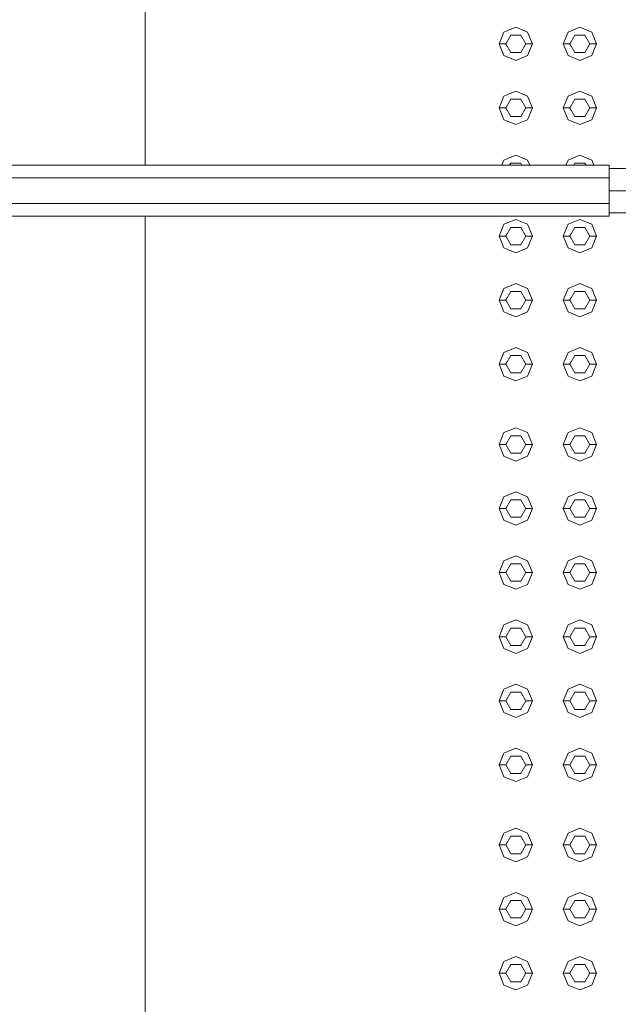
# Model space of a CAD drawing. Header units: millimetres. Extents: x 321 to 585, y -277 to 9.
# Tile 840 of 1056: x 352.267 to 353.163, y -24.405 to -22.93. Entities that reach past the tile are written whole.
import ezdxf

# ---------------------------------------------------------------- set-up
doc = ezdxf.new("R2010")
doc.units = ezdxf.units.MM
doc.header["$MEASUREMENT"] = 0
for name, color, linetype, lineweight in [('IFC-Corrimão-Contorno', 36, 'Continuous', 5), ('IFC-Elemento construtivo genérico-Contorno', 253, 'Continuous', 5), ('IFC-Escada-Contorno', 32, 'Continuous', 5), ('IFC-Laje-Contorno', 134, 'Continuous', 5)]:
    doc.layers.add(name, color=color, linetype=linetype, lineweight=lineweight)

msp = doc.modelspace()

# ---------------------------------------------------------------- linework, layer by layer
at = {"layer": 'IFC-Corrimão-Contorno', "color": 7, "lineweight": 5}
for p, q in [((351.913, -23.148), (353.1491, -23.148)), ((353.1491, -23.1671), (353.1491, -23.148)), ((351.9054, -23.1671), (353.1491, -23.1671)), ((353.1491, -23.1861), (353.1491, -23.1531)), ((353.1491, -23.1531), (353.5555, -23.1531)), ((353.1491, -23.2052), (353.1491, -23.1671)), ((353.1491, -23.1861), (353.5555, -23.1861)), ((353.1491, -23.2109), (353.1491, -23.1861)), ((351.9054, -23.2052), (353.1491, -23.2052)), ((353.1491, -23.2242), (353.1491, -23.2052)), ((351.913, -23.2242), (353.1491, -23.2242)), ((353.1491, -23.2191), (353.5555, -23.2191))]:
    msp.add_line(p, q, dxfattribs=at)
at = {"layer": 'IFC-Elemento construtivo genérico-Contorno', "lineweight": 5}
for p, q in [((352.9915, -22.9485), (353.0091, -22.9411)), ((352.9915, -22.9485), (353.0091, -22.9411)), ((353.0091, -22.9411), (353.0268, -22.9485)), ((353.0091, -22.9411), (353.0268, -22.9485)), ((353.0875, -22.9485), (353.1051, -22.9411)), ((353.0875, -22.9485), (353.1051, -22.9411)), ((353.1051, -22.9411), (353.1228, -22.9485)), ((353.1051, -22.9411), (353.1228, -22.9485)), ((352.9841, -22.9661), (352.9915, -22.9485)), ((352.9841, -22.9661), (352.9915, -22.9485)), ((352.9941, -22.9661), (353.0016, -22.9531)), ((352.9941, -22.9661), (353.0016, -22.9531)), ((353.0016, -22.9531), (353.0166, -22.9531)), ((353.0016, -22.9531), (353.0166, -22.9531)), ((353.0166, -22.9531), (353.0241, -22.9661)), ((353.0166, -22.9531), (353.0241, -22.9661)), ((353.0268, -22.9485), (353.0341, -22.9661)), ((353.0268, -22.9485), (353.0341, -22.9661)), ((353.0801, -22.9661), (353.0875, -22.9485)), ((353.0801, -22.9661), (353.0875, -22.9485)), ((353.0901, -22.9661), (353.0976, -22.9531)), ((353.0901, -22.9661), (353.0976, -22.9531)), ((353.0976, -22.9531), (353.1126, -22.9531)), ((353.0976, -22.9531), (353.1126, -22.9531)), ((353.1126, -22.9531), (353.1201, -22.9661)), ((353.1126, -22.9531), (353.1201, -22.9661)), ((353.1228, -22.9485), (353.1301, -22.9661)), ((353.1228, -22.9485), (353.1301, -22.9661)), ((352.9841, -22.9661), (352.9941, -22.9661)), ((352.9841, -22.9661), (352.9915, -22.9838)), ((352.9841, -22.9661), (352.9941, -22.9661)), ((352.9841, -22.9661), (352.9915, -22.9838)), ((352.9941, -22.9661), (353.0016, -22.9791)), ((352.9941, -22.9661), (353.0016, -22.9791)), ((353.0166, -22.9791), (353.0241, -22.9661)), ((353.0166, -22.9791), (353.0241, -22.9661)), ((353.0241, -22.9661), (353.0341, -22.9661)), ((353.0241, -22.9661), (353.0341, -22.9661)), ((353.0268, -22.9838), (353.0341, -22.9661)), ((353.0268, -22.9838), (353.0341, -22.9661)), ((353.0801, -22.9661), (353.0901, -22.9661)), ((353.0801, -22.9661), (353.0875, -22.9838)), ((353.0801, -22.9661), (353.0901, -22.9661)), ((353.0801, -22.9661), (353.0875, -22.9838)), ((353.0901, -22.9661), (353.0976, -22.9791)), ((353.0901, -22.9661), (353.0976, -22.9791)), ((353.1126, -22.9791), (353.1201, -22.9661)), ((353.1126, -22.9791), (353.1201, -22.9661)), ((353.1201, -22.9661), (353.1301, -22.9661)), ((353.1201, -22.9661), (353.1301, -22.9661)), ((353.1228, -22.9838), (353.1301, -22.9661)), ((353.1228, -22.9838), (353.1301, -22.9661)), ((352.9915, -22.9838), (353.0091, -22.9911)), ((352.9915, -22.9838), (353.0091, -22.9911)), ((353.0016, -22.9791), (353.0166, -22.9791)), ((353.0016, -22.9791), (353.0166, -22.9791)), ((353.0091, -22.9911), (353.0268, -22.9838)), ((353.0091, -22.9911), (353.0268, -22.9838)), ((353.0875, -22.9838), (353.1051, -22.9911)), ((353.0875, -22.9838), (353.1051, -22.9911)), ((353.0976, -22.9791), (353.1126, -22.9791)), ((353.0976, -22.9791), (353.1126, -22.9791)), ((353.1051, -22.9911), (353.1228, -22.9838)), ((353.1051, -22.9911), (353.1228, -22.9838)), ((352.9841, -23.0621), (352.9915, -23.0445)), ((352.9841, -23.0621), (352.9915, -23.0445)), ((352.9915, -23.0445), (353.0091, -23.0371)), ((352.9915, -23.0445), (353.0091, -23.0371)), ((352.9941, -23.0621), (353.0016, -23.0491)), ((352.9941, -23.0621), (353.0016, -23.0491)), ((353.0016, -23.0491), (353.0166, -23.0491)), ((353.0016, -23.0491), (353.0166, -23.0491)), ((353.0091, -23.0371), (353.0268, -23.0445)), ((353.0091, -23.0371), (353.0268, -23.0445)), ((353.0166, -23.0491), (353.0241, -23.0621)), ((353.0166, -23.0491), (353.0241, -23.0621)), ((353.0268, -23.0445), (353.0341, -23.0621)), ((353.0268, -23.0445), (353.0341, -23.0621)), ((353.0801, -23.0621), (353.0875, -23.0445)), ((353.0801, -23.0621), (353.0875, -23.0445)), ((353.0875, -23.0445), (353.1051, -23.0371)), ((353.0875, -23.0445), (353.1051, -23.0371)), ((353.0901, -23.0621), (353.0976, -23.0491)), ((353.0901, -23.0621), (353.0976, -23.0491)), ((353.0976, -23.0491), (353.1126, -23.0491)), ((353.0976, -23.0491), (353.1126, -23.0491)), ((353.1051, -23.0371), (353.1228, -23.0445)), ((353.1051, -23.0371), (353.1228, -23.0445)), ((353.1126, -23.0491), (353.1201, -23.0621)), ((353.1126, -23.0491), (353.1201, -23.0621)), ((353.1228, -23.0445), (353.1301, -23.0621)), ((353.1228, -23.0445), (353.1301, -23.0621)), ((352.9841, -23.0621), (352.9941, -23.0621)), ((352.9841, -23.0621), (352.9915, -23.0798)), ((352.9841, -23.0621), (352.9941, -23.0621)), ((352.9841, -23.0621), (352.9915, -23.0798)), ((352.9941, -23.0621), (353.0016, -23.0751)), ((352.9941, -23.0621), (353.0016, -23.0751)), ((353.0166, -23.0751), (353.0241, -23.0621)), ((353.0166, -23.0751), (353.0241, -23.0621)), ((353.0241, -23.0621), (353.0341, -23.0621)), ((353.0241, -23.0621), (353.0341, -23.0621)), ((353.0268, -23.0798), (353.0341, -23.0621)), ((353.0268, -23.0798), (353.0341, -23.0621)), ((353.0801, -23.0621), (353.0901, -23.0621)), ((353.0801, -23.0621), (353.0875, -23.0798)), ((353.0801, -23.0621), (353.0901, -23.0621)), ((353.0801, -23.0621), (353.0875, -23.0798)), ((353.0901, -23.0621), (353.0976, -23.0751)), ((353.0901, -23.0621), (353.0976, -23.0751)), ((353.1126, -23.0751), (353.1201, -23.0621)), ((353.1126, -23.0751), (353.1201, -23.0621)), ((353.1201, -23.0621), (353.1301, -23.0621)), ((353.1201, -23.0621), (353.1301, -23.0621)), ((353.1228, -23.0798), (353.1301, -23.0621)), ((353.1228, -23.0798), (353.1301, -23.0621)), ((353.0016, -23.0751), (353.0166, -23.0751)), ((353.0016, -23.0751), (353.0166, -23.0751)), ((353.0976, -23.0751), (353.1126, -23.0751)), ((353.0976, -23.0751), (353.1126, -23.0751)), ((352.9915, -23.0798), (353.0091, -23.0871)), ((352.9915, -23.0798), (353.0091, -23.0871)), ((353.0091, -23.0871), (353.0268, -23.0798)), ((353.0091, -23.0871), (353.0268, -23.0798)), ((353.0875, -23.0798), (353.1051, -23.0871)), ((353.0875, -23.0798), (353.1051, -23.0871)), ((353.1051, -23.0871), (353.1228, -23.0798)), ((353.1051, -23.0871), (353.1228, -23.0798)), ((352.9915, -23.1405), (353.0091, -23.1331)), ((352.9915, -23.1405), (353.0091, -23.1331)), ((353.0091, -23.1331), (353.0268, -23.1405)), ((353.0091, -23.1331), (353.0268, -23.1405)), ((353.0875, -23.1405), (353.1051, -23.1331)), ((353.0875, -23.1405), (353.1051, -23.1331)), ((353.1051, -23.1331), (353.1228, -23.1405)), ((353.1051, -23.1331), (353.1228, -23.1405)), ((352.9883, -23.148), (352.9915, -23.1405)), ((352.9883, -23.148), (352.9915, -23.1405)), ((353, -23.148), (353.0016, -23.1451)), ((353, -23.148), (353.0016, -23.1451)), ((353.0016, -23.1451), (353.0166, -23.1451)), ((353.0016, -23.1451), (353.0166, -23.1451)), ((353.0166, -23.1451), (353.0183, -23.148)), ((353.0166, -23.1451), (353.0183, -23.148)), ((353.0268, -23.1405), (353.03, -23.148)), ((353.0268, -23.1405), (353.03, -23.148)), ((353.0843, -23.148), (353.0875, -23.1405)), ((353.0843, -23.148), (353.0875, -23.1405)), ((353.096, -23.148), (353.0976, -23.1451)), ((353.096, -23.148), (353.0976, -23.1451)), ((353.0976, -23.1451), (353.1126, -23.1451)), ((353.0976, -23.1451), (353.1126, -23.1451)), ((353.1126, -23.1451), (353.1143, -23.148)), ((353.1126, -23.1451), (353.1143, -23.148)), ((353.1228, -23.1405), (353.126, -23.148)), ((353.1228, -23.1405), (353.126, -23.148)), ((352.9841, -23.2541), (352.9915, -23.2365)), ((352.9841, -23.2541), (352.9915, -23.2365)), ((352.9915, -23.2365), (353.0091, -23.2291)), ((352.9915, -23.2365), (353.0091, -23.2291)), ((352.9941, -23.2541), (353.0016, -23.2411)), ((352.9941, -23.2541), (353.0016, -23.2411)), ((353.0016, -23.2411), (353.0166, -23.2411)), ((353.0016, -23.2411), (353.0166, -23.2411)), ((353.0091, -23.2291), (353.0268, -23.2365)), ((353.0091, -23.2291), (353.0268, -23.2365)), ((353.0166, -23.2411), (353.0241, -23.2541)), ((353.0166, -23.2411), (353.0241, -23.2541)), ((353.0268, -23.2365), (353.0341, -23.2541)), ((353.0268, -23.2365), (353.0341, -23.2541)), ((353.0801, -23.2541), (353.0875, -23.2365)), ((353.0801, -23.2541), (353.0875, -23.2365)), ((353.0875, -23.2365), (353.1051, -23.2291)), ((353.0875, -23.2365), (353.1051, -23.2291)), ((353.0901, -23.2541), (353.0976, -23.2411)), ((353.0901, -23.2541), (353.0976, -23.2411)), ((353.0976, -23.2411), (353.1126, -23.2411)), ((353.0976, -23.2411), (353.1126, -23.2411)), ((353.1051, -23.2291), (353.1228, -23.2365)), ((353.1051, -23.2291), (353.1228, -23.2365)), ((353.1126, -23.2411), (353.1201, -23.2541)), ((353.1126, -23.2411), (353.1201, -23.2541)), ((353.1228, -23.2365), (353.1301, -23.2541)), ((353.1228, -23.2365), (353.1301, -23.2541)), ((352.9841, -23.2541), (352.9941, -23.2541)), ((352.9841, -23.2541), (352.9915, -23.2718)), ((352.9841, -23.2541), (352.9941, -23.2541)), ((352.9841, -23.2541), (352.9915, -23.2718)), ((352.9941, -23.2541), (353.0016, -23.2671)), ((352.9941, -23.2541), (353.0016, -23.2671)), ((353.0166, -23.2671), (353.0241, -23.2541)), ((353.0166, -23.2671), (353.0241, -23.2541)), ((353.0241, -23.2541), (353.0341, -23.2541)), ((353.0241, -23.2541), (353.0341, -23.2541)), ((353.0268, -23.2718), (353.0341, -23.2541)), ((353.0268, -23.2718), (353.0341, -23.2541)), ((353.0801, -23.2541), (353.0901, -23.2541)), ((353.0801, -23.2541), (353.0875, -23.2718)), ((353.0801, -23.2541), (353.0901, -23.2541)), ((353.0801, -23.2541), (353.0875, -23.2718)), ((353.0901, -23.2541), (353.0976, -23.2671)), ((353.0901, -23.2541), (353.0976, -23.2671)), ((353.1126, -23.2671), (353.1201, -23.2541)), ((353.1126, -23.2671), (353.1201, -23.2541)), ((353.1201, -23.2541), (353.1301, -23.2541)), ((353.1201, -23.2541), (353.1301, -23.2541)), ((353.1228, -23.2718), (353.1301, -23.2541)), ((353.1228, -23.2718), (353.1301, -23.2541)), ((353.0016, -23.2671), (353.0166, -23.2671)), ((353.0016, -23.2671), (353.0166, -23.2671)), ((353.0976, -23.2671), (353.1126, -23.2671)), ((353.0976, -23.2671), (353.1126, -23.2671)), ((352.9915, -23.2718), (353.0091, -23.2791)), ((352.9915, -23.2718), (353.0091, -23.2791)), ((353.0091, -23.2791), (353.0268, -23.2718)), ((353.0091, -23.2791), (353.0268, -23.2718)), ((353.0875, -23.2718), (353.1051, -23.2791)), ((353.0875, -23.2718), (353.1051, -23.2791)), ((353.1051, -23.2791), (353.1228, -23.2718)), ((353.1051, -23.2791), (353.1228, -23.2718)), ((352.9915, -23.3325), (353.0091, -23.3251)), ((352.9915, -23.3325), (353.0091, -23.3251)), ((353.0091, -23.3251), (353.0268, -23.3325)), ((353.0091, -23.3251), (353.0268, -23.3325)), ((353.0875, -23.3325), (353.1051, -23.3251)), ((353.0875, -23.3325), (353.1051, -23.3251)), ((353.1051, -23.3251), (353.1228, -23.3325)), ((353.1051, -23.3251), (353.1228, -23.3325)), ((352.9841, -23.3501), (352.9915, -23.3325)), ((352.9841, -23.3501), (352.9915, -23.3325)), ((352.9941, -23.3501), (353.0016, -23.3371)), ((352.9941, -23.3501), (353.0016, -23.3371)), ((353.0016, -23.3371), (353.0166, -23.3371)), ((353.0016, -23.3371), (353.0166, -23.3371)), ((353.0166, -23.3371), (353.0241, -23.3501)), ((353.0166, -23.3371), (353.0241, -23.3501)), ((353.0268, -23.3325), (353.0341, -23.3501)), ((353.0268, -23.3325), (353.0341, -23.3501)), ((353.0801, -23.3501), (353.0875, -23.3325)), ((353.0801, -23.3501), (353.0875, -23.3325)), ((353.0901, -23.3501), (353.0976, -23.3371)), ((353.0901, -23.3501), (353.0976, -23.3371)), ((353.0976, -23.3371), (353.1126, -23.3371)), ((353.0976, -23.3371), (353.1126, -23.3371)), ((353.1126, -23.3371), (353.1201, -23.3501)), ((353.1126, -23.3371), (353.1201, -23.3501)), ((353.1228, -23.3325), (353.1301, -23.3501)), ((353.1228, -23.3325), (353.1301, -23.3501)), ((352.9841, -23.3501), (352.9941, -23.3501)), ((352.9841, -23.3501), (352.9915, -23.3678)), ((352.9841, -23.3501), (352.9941, -23.3501)), ((352.9841, -23.3501), (352.9915, -23.3678)), ((352.9941, -23.3501), (353.0016, -23.3631)), ((352.9941, -23.3501), (353.0016, -23.3631)), ((353.0166, -23.3631), (353.0241, -23.3501)), ((353.0166, -23.3631), (353.0241, -23.3501)), ((353.0241, -23.3501), (353.0341, -23.3501)), ((353.0241, -23.3501), (353.0341, -23.3501)), ((353.0268, -23.3678), (353.0341, -23.3501)), ((353.0268, -23.3678), (353.0341, -23.3501)), ((353.0801, -23.3501), (353.0901, -23.3501)), ((353.0801, -23.3501), (353.0875, -23.3678)), ((353.0801, -23.3501), (353.0901, -23.3501)), ((353.0801, -23.3501), (353.0875, -23.3678)), ((353.0901, -23.3501), (353.0976, -23.3631)), ((353.0901, -23.3501), (353.0976, -23.3631)), ((353.1126, -23.3631), (353.1201, -23.3501)), ((353.1126, -23.3631), (353.1201, -23.3501)), ((353.1201, -23.3501), (353.1301, -23.3501)), ((353.1201, -23.3501), (353.1301, -23.3501)), ((353.1228, -23.3678), (353.1301, -23.3501)), ((353.1228, -23.3678), (353.1301, -23.3501)), ((352.9915, -23.3678), (353.0091, -23.3751)), ((352.9915, -23.3678), (353.0091, -23.3751)), ((353.0016, -23.3631), (353.0166, -23.3631)), ((353.0016, -23.3631), (353.0166, -23.3631)), ((353.0091, -23.3751), (353.0268, -23.3678)), ((353.0091, -23.3751), (353.0268, -23.3678)), ((353.0875, -23.3678), (353.1051, -23.3751)), ((353.0875, -23.3678), (353.1051, -23.3751)), ((353.0976, -23.3631), (353.1126, -23.3631)), ((353.0976, -23.3631), (353.1126, -23.3631)), ((353.1051, -23.3751), (353.1228, -23.3678)), ((353.1051, -23.3751), (353.1228, -23.3678)), ((352.9841, -23.4461), (352.9915, -23.4285)), ((352.9841, -23.4461), (352.9915, -23.4285)), ((352.9915, -23.4285), (353.0091, -23.4211)), ((352.9915, -23.4285), (353.0091, -23.4211)), ((353.0091, -23.4211), (353.0268, -23.4285)), ((353.0091, -23.4211), (353.0268, -23.4285)), ((353.0268, -23.4285), (353.0341, -23.4461)), ((353.0268, -23.4285), (353.0341, -23.4461)), ((353.0801, -23.4461), (353.0875, -23.4285)), ((353.0801, -23.4461), (353.0875, -23.4285)), ((353.0875, -23.4285), (353.1051, -23.4211)), ((353.0875, -23.4285), (353.1051, -23.4211)), ((353.1051, -23.4211), (353.1228, -23.4285)), ((353.1051, -23.4211), (353.1228, -23.4285)), ((353.1228, -23.4285), (353.1301, -23.4461)), ((353.1228, -23.4285), (353.1301, -23.4461)), ((352.9841, -23.4461), (352.9941, -23.4461)), ((352.9841, -23.4461), (352.9915, -23.4638)), ((352.9841, -23.4461), (352.9941, -23.4461)), ((352.9841, -23.4461), (352.9915, -23.4638)), ((352.9941, -23.4461), (353.0016, -23.4331)), ((352.9941, -23.4461), (353.0016, -23.4331)), ((352.9941, -23.4461), (353.0016, -23.4591)), ((352.9941, -23.4461), (353.0016, -23.4591)), ((353.0016, -23.4331), (353.0166, -23.4331)), ((353.0016, -23.4331), (353.0166, -23.4331)), ((353.0166, -23.4331), (353.0241, -23.4461)), ((353.0166, -23.4331), (353.0241, -23.4461)), ((353.0166, -23.4591), (353.0241, -23.4461)), ((353.0166, -23.4591), (353.0241, -23.4461)), ((353.0241, -23.4461), (353.0341, -23.4461)), ((353.0241, -23.4461), (353.0341, -23.4461)), ((353.0268, -23.4638), (353.0341, -23.4461)), ((353.0268, -23.4638), (353.0341, -23.4461)), ((353.0801, -23.4461), (353.0901, -23.4461)), ((353.0801, -23.4461), (353.0875, -23.4638)), ((353.0801, -23.4461), (353.0901, -23.4461)), ((353.0801, -23.4461), (353.0875, -23.4638)), ((353.0901, -23.4461), (353.0976, -23.4331)), ((353.0901, -23.4461), (353.0976, -23.4331)), ((353.0901, -23.4461), (353.0976, -23.4591)), ((353.0901, -23.4461), (353.0976, -23.4591)), ((353.0976, -23.4331), (353.1126, -23.4331)), ((353.0976, -23.4331), (353.1126, -23.4331)), ((353.1126, -23.4331), (353.1201, -23.4461)), ((353.1126, -23.4331), (353.1201, -23.4461)), ((353.1126, -23.4591), (353.1201, -23.4461)), ((353.1126, -23.4591), (353.1201, -23.4461)), ((353.1201, -23.4461), (353.1301, -23.4461)), ((353.1201, -23.4461), (353.1301, -23.4461)), ((353.1228, -23.4638), (353.1301, -23.4461)), ((353.1228, -23.4638), (353.1301, -23.4461)), ((353.0016, -23.4591), (353.0166, -23.4591)), ((353.0016, -23.4591), (353.0166, -23.4591)), ((353.0976, -23.4591), (353.1126, -23.4591)), ((353.0976, -23.4591), (353.1126, -23.4591)), ((352.9915, -23.4638), (353.0091, -23.4711)), ((352.9915, -23.4638), (353.0091, -23.4711)), ((353.0091, -23.4711), (353.0268, -23.4638)), ((353.0091, -23.4711), (353.0268, -23.4638)), ((353.0875, -23.4638), (353.1051, -23.4711)), ((353.0875, -23.4638), (353.1051, -23.4711)), ((353.1051, -23.4711), (353.1228, -23.4638)), ((353.1051, -23.4711), (353.1228, -23.4638)), ((352.9841, -23.5661), (352.9915, -23.5485)), ((352.9841, -23.5661), (352.9915, -23.5485)), ((352.9915, -23.5485), (353.0091, -23.5411)), ((352.9915, -23.5485), (353.0091, -23.5411)), ((353.0091, -23.5411), (353.0268, -23.5485)), ((353.0091, -23.5411), (353.0268, -23.5485)), ((353.0268, -23.5485), (353.0341, -23.5661)), ((353.0268, -23.5485), (353.0341, -23.5661)), ((353.0801, -23.5661), (353.0875, -23.5485)), ((353.0801, -23.5661), (353.0875, -23.5485)), ((353.0875, -23.5485), (353.1051, -23.5411)), ((353.0875, -23.5485), (353.1051, -23.5411)), ((353.1051, -23.5411), (353.1228, -23.5485)), ((353.1051, -23.5411), (353.1228, -23.5485)), ((353.1228, -23.5485), (353.1301, -23.5661)), ((353.1228, -23.5485), (353.1301, -23.5661)), ((352.9941, -23.5661), (353.0016, -23.5531)), ((352.9941, -23.5661), (353.0016, -23.5531)), ((353.0016, -23.5531), (353.0166, -23.5531)), ((353.0016, -23.5531), (353.0166, -23.5531)), ((353.0166, -23.5531), (353.0241, -23.5661)), ((353.0166, -23.5531), (353.0241, -23.5661)), ((353.0901, -23.5661), (353.0976, -23.5531)), ((353.0901, -23.5661), (353.0976, -23.5531)), ((353.0976, -23.5531), (353.1126, -23.5531)), ((353.0976, -23.5531), (353.1126, -23.5531)), ((353.1126, -23.5531), (353.1201, -23.5661)), ((353.1126, -23.5531), (353.1201, -23.5661)), ((352.9841, -23.5661), (352.9941, -23.5661)), ((352.9841, -23.5661), (352.9915, -23.5838)), ((352.9841, -23.5661), (352.9941, -23.5661)), ((352.9841, -23.5661), (352.9915, -23.5838)), ((352.9941, -23.5661), (353.0016, -23.5791)), ((352.9941, -23.5661), (353.0016, -23.5791)), ((353.0016, -23.5791), (353.0166, -23.5791)), ((353.0016, -23.5791), (353.0166, -23.5791)), ((353.0166, -23.5791), (353.0241, -23.5661)), ((353.0166, -23.5791), (353.0241, -23.5661)), ((353.0241, -23.5661), (353.0341, -23.5661)), ((353.0241, -23.5661), (353.0341, -23.5661)), ((353.0268, -23.5838), (353.0341, -23.5661)), ((353.0268, -23.5838), (353.0341, -23.5661)), ((353.0801, -23.5661), (353.0901, -23.5661)), ((353.0801, -23.5661), (353.0875, -23.5838)), ((353.0801, -23.5661), (353.0901, -23.5661)), ((353.0801, -23.5661), (353.0875, -23.5838)), ((353.0901, -23.5661), (353.0976, -23.5791)), ((353.0901, -23.5661), (353.0976, -23.5791)), ((353.0976, -23.5791), (353.1126, -23.5791)), ((353.0976, -23.5791), (353.1126, -23.5791)), ((353.1126, -23.5791), (353.1201, -23.5661)), ((353.1126, -23.5791), (353.1201, -23.5661)), ((353.1201, -23.5661), (353.1301, -23.5661)), ((353.1201, -23.5661), (353.1301, -23.5661)), ((353.1228, -23.5838), (353.1301, -23.5661)), ((353.1228, -23.5838), (353.1301, -23.5661)), ((352.9915, -23.5838), (353.0091, -23.5911)), ((352.9915, -23.5838), (353.0091, -23.5911)), ((353.0091, -23.5911), (353.0268, -23.5838)), ((353.0091, -23.5911), (353.0268, -23.5838)), ((353.0875, -23.5838), (353.1051, -23.5911)), ((353.0875, -23.5838), (353.1051, -23.5911)), ((353.1051, -23.5911), (353.1228, -23.5838)), ((353.1051, -23.5911), (353.1228, -23.5838)), ((352.9915, -23.6445), (353.0091, -23.6371)), ((352.9915, -23.6445), (353.0091, -23.6371)), ((353.0091, -23.6371), (353.0268, -23.6445)), ((353.0091, -23.6371), (353.0268, -23.6445)), ((353.0875, -23.6445), (353.1051, -23.6371)), ((353.0875, -23.6445), (353.1051, -23.6371)), ((353.1051, -23.6371), (353.1228, -23.6445)), ((353.1051, -23.6371), (353.1228, -23.6445)), ((352.9841, -23.6621), (352.9915, -23.6445)), ((352.9841, -23.6621), (352.9915, -23.6445)), ((352.9941, -23.6621), (353.0016, -23.6491)), ((352.9941, -23.6621), (353.0016, -23.6491)), ((353.0016, -23.6491), (353.0166, -23.6491)), ((353.0016, -23.6491), (353.0166, -23.6491)), ((353.0166, -23.6491), (353.0241, -23.6621)), ((353.0166, -23.6491), (353.0241, -23.6621)), ((353.0268, -23.6445), (353.0341, -23.6621)), ((353.0268, -23.6445), (353.0341, -23.6621)), ((353.0801, -23.6621), (353.0875, -23.6445)), ((353.0801, -23.6621), (353.0875, -23.6445)), ((353.0901, -23.6621), (353.0976, -23.6491)), ((353.0901, -23.6621), (353.0976, -23.6491)), ((353.0976, -23.6491), (353.1126, -23.6491)), ((353.0976, -23.6491), (353.1126, -23.6491)), ((353.1126, -23.6491), (353.1201, -23.6621)), ((353.1126, -23.6491), (353.1201, -23.6621)), ((353.1228, -23.6445), (353.1301, -23.6621)), ((353.1228, -23.6445), (353.1301, -23.6621)), ((352.9841, -23.6621), (352.9941, -23.6621)), ((352.9841, -23.6621), (352.9915, -23.6798)), ((352.9841, -23.6621), (352.9941, -23.6621)), ((352.9841, -23.6621), (352.9915, -23.6798)), ((352.9941, -23.6621), (353.0016, -23.6751)), ((352.9941, -23.6621), (353.0016, -23.6751)), ((353.0166, -23.6751), (353.0241, -23.6621)), ((353.0166, -23.6751), (353.0241, -23.6621)), ((353.0241, -23.6621), (353.0341, -23.6621)), ((353.0241, -23.6621), (353.0341, -23.6621)), ((353.0268, -23.6798), (353.0341, -23.6621)), ((353.0268, -23.6798), (353.0341, -23.6621)), ((353.0801, -23.6621), (353.0901, -23.6621)), ((353.0801, -23.6621), (353.0875, -23.6798)), ((353.0801, -23.6621), (353.0901, -23.6621)), ((353.0801, -23.6621), (353.0875, -23.6798)), ((353.0901, -23.6621), (353.0976, -23.6751)), ((353.0901, -23.6621), (353.0976, -23.6751)), ((353.1126, -23.6751), (353.1201, -23.6621)), ((353.1126, -23.6751), (353.1201, -23.6621)), ((353.1201, -23.6621), (353.1301, -23.6621)), ((353.1201, -23.6621), (353.1301, -23.6621)), ((353.1228, -23.6798), (353.1301, -23.6621)), ((353.1228, -23.6798), (353.1301, -23.6621)), ((352.9915, -23.6798), (353.0091, -23.6871)), ((352.9915, -23.6798), (353.0091, -23.6871)), ((353.0016, -23.6751), (353.0166, -23.6751)), ((353.0016, -23.6751), (353.0166, -23.6751)), ((353.0091, -23.6871), (353.0268, -23.6798)), ((353.0091, -23.6871), (353.0268, -23.6798)), ((353.0875, -23.6798), (353.1051, -23.6871)), ((353.0875, -23.6798), (353.1051, -23.6871)), ((353.0976, -23.6751), (353.1126, -23.6751)), ((353.0976, -23.6751), (353.1126, -23.6751)), ((353.1051, -23.6871), (353.1228, -23.6798)), ((353.1051, -23.6871), (353.1228, -23.6798)), ((352.9841, -23.7581), (352.9915, -23.7405)), ((352.9841, -23.7581), (352.9915, -23.7405)), ((352.9915, -23.7405), (353.0091, -23.7331)), ((352.9915, -23.7405), (353.0091, -23.7331)), ((353.0091, -23.7331), (353.0268, -23.7405)), ((353.0091, -23.7331), (353.0268, -23.7405)), ((353.0268, -23.7405), (353.0341, -23.7581)), ((353.0268, -23.7405), (353.0341, -23.7581)), ((353.0801, -23.7581), (353.0875, -23.7405)), ((353.0801, -23.7581), (353.0875, -23.7405)), ((353.0875, -23.7405), (353.1051, -23.7331)), ((353.0875, -23.7405), (353.1051, -23.7331)), ((353.1051, -23.7331), (353.1228, -23.7405)), ((353.1051, -23.7331), (353.1228, -23.7405)), ((353.1228, -23.7405), (353.1301, -23.7581)), ((353.1228, -23.7405), (353.1301, -23.7581)), ((352.9941, -23.7581), (353.0016, -23.7451)), ((352.9941, -23.7581), (353.0016, -23.7451)), ((353.0016, -23.7451), (353.0166, -23.7451)), ((353.0016, -23.7451), (353.0166, -23.7451)), ((353.0166, -23.7451), (353.0241, -23.7581)), ((353.0166, -23.7451), (353.0241, -23.7581)), ((353.0901, -23.7581), (353.0976, -23.7451)), ((353.0901, -23.7581), (353.0976, -23.7451)), ((353.0976, -23.7451), (353.1126, -23.7451)), ((353.0976, -23.7451), (353.1126, -23.7451)), ((353.1126, -23.7451), (353.1201, -23.7581)), ((353.1126, -23.7451), (353.1201, -23.7581)), ((352.9841, -23.7581), (352.9941, -23.7581)), ((352.9841, -23.7581), (352.9915, -23.7758)), ((352.9841, -23.7581), (352.9941, -23.7581)), ((352.9841, -23.7581), (352.9915, -23.7758)), ((352.9941, -23.7581), (353.0016, -23.7711)), ((352.9941, -23.7581), (353.0016, -23.7711)), ((353.0016, -23.7711), (353.0166, -23.7711)), ((353.0016, -23.7711), (353.0166, -23.7711)), ((353.0166, -23.7711), (353.0241, -23.7581)), ((353.0166, -23.7711), (353.0241, -23.7581)), ((353.0241, -23.7581), (353.0341, -23.7581)), ((353.0241, -23.7581), (353.0341, -23.7581)), ((353.0268, -23.7758), (353.0341, -23.7581)), ((353.0268, -23.7758), (353.0341, -23.7581)), ((353.0801, -23.7581), (353.0901, -23.7581)), ((353.0801, -23.7581), (353.0875, -23.7758)), ((353.0801, -23.7581), (353.0901, -23.7581)), ((353.0801, -23.7581), (353.0875, -23.7758)), ((353.0901, -23.7581), (353.0976, -23.7711)), ((353.0901, -23.7581), (353.0976, -23.7711)), ((353.0976, -23.7711), (353.1126, -23.7711)), ((353.0976, -23.7711), (353.1126, -23.7711)), ((353.1126, -23.7711), (353.1201, -23.7581)), ((353.1126, -23.7711), (353.1201, -23.7581)), ((353.1201, -23.7581), (353.1301, -23.7581)), ((353.1201, -23.7581), (353.1301, -23.7581)), ((353.1228, -23.7758), (353.1301, -23.7581)), ((353.1228, -23.7758), (353.1301, -23.7581)), ((352.9915, -23.7758), (353.0091, -23.7831)), ((352.9915, -23.7758), (353.0091, -23.7831)), ((353.0091, -23.7831), (353.0268, -23.7758)), ((353.0091, -23.7831), (353.0268, -23.7758)), ((353.0875, -23.7758), (353.1051, -23.7831)), ((353.0875, -23.7758), (353.1051, -23.7831)), ((353.1051, -23.7831), (353.1228, -23.7758)), ((353.1051, -23.7831), (353.1228, -23.7758)), ((352.9915, -23.8365), (353.0091, -23.8291)), ((352.9915, -23.8365), (353.0091, -23.8291)), ((353.0091, -23.8291), (353.0268, -23.8365)), ((353.0091, -23.8291), (353.0268, -23.8365)), ((353.0875, -23.8365), (353.1051, -23.8291)), ((353.0875, -23.8365), (353.1051, -23.8291)), ((353.1051, -23.8291), (353.1228, -23.8365)), ((353.1051, -23.8291), (353.1228, -23.8365)), ((352.9841, -23.8541), (352.9915, -23.8365)), ((352.9841, -23.8541), (352.9915, -23.8365)), ((352.9941, -23.8541), (353.0016, -23.8411)), ((352.9941, -23.8541), (353.0016, -23.8411)), ((353.0016, -23.8411), (353.0166, -23.8411)), ((353.0016, -23.8411), (353.0166, -23.8411)), ((353.0166, -23.8411), (353.0241, -23.8541)), ((353.0166, -23.8411), (353.0241, -23.8541)), ((353.0268, -23.8365), (353.0341, -23.8541)), ((353.0268, -23.8365), (353.0341, -23.8541)), ((353.0801, -23.8541), (353.0875, -23.8365)), ((353.0801, -23.8541), (353.0875, -23.8365)), ((353.0901, -23.8541), (353.0976, -23.8411)), ((353.0901, -23.8541), (353.0976, -23.8411)), ((353.0976, -23.8411), (353.1126, -23.8411)), ((353.0976, -23.8411), (353.1126, -23.8411)), ((353.1126, -23.8411), (353.1201, -23.8541)), ((353.1126, -23.8411), (353.1201, -23.8541)), ((353.1228, -23.8365), (353.1301, -23.8541)), ((353.1228, -23.8365), (353.1301, -23.8541)), ((352.9841, -23.8541), (352.9941, -23.8541)), ((352.9841, -23.8541), (352.9915, -23.8718)), ((352.9841, -23.8541), (352.9941, -23.8541)), ((352.9841, -23.8541), (352.9915, -23.8718)), ((352.9941, -23.8541), (353.0016, -23.8671)), ((352.9941, -23.8541), (353.0016, -23.8671)), ((353.0166, -23.8671), (353.0241, -23.8541)), ((353.0166, -23.8671), (353.0241, -23.8541)), ((353.0241, -23.8541), (353.0341, -23.8541)), ((353.0241, -23.8541), (353.0341, -23.8541)), ((353.0268, -23.8718), (353.0341, -23.8541)), ((353.0268, -23.8718), (353.0341, -23.8541)), ((353.0801, -23.8541), (353.0901, -23.8541)), ((353.0801, -23.8541), (353.0875, -23.8718)), ((353.0801, -23.8541), (353.0901, -23.8541)), ((353.0801, -23.8541), (353.0875, -23.8718)), ((353.0901, -23.8541), (353.0976, -23.8671)), ((353.0901, -23.8541), (353.0976, -23.8671)), ((353.1126, -23.8671), (353.1201, -23.8541)), ((353.1126, -23.8671), (353.1201, -23.8541)), ((353.1201, -23.8541), (353.1301, -23.8541)), ((353.1201, -23.8541), (353.1301, -23.8541)), ((353.1228, -23.8718), (353.1301, -23.8541)), ((353.1228, -23.8718), (353.1301, -23.8541)), ((352.9915, -23.8718), (353.0091, -23.8791)), ((352.9915, -23.8718), (353.0091, -23.8791)), ((353.0016, -23.8671), (353.0166, -23.8671)), ((353.0016, -23.8671), (353.0166, -23.8671)), ((353.0091, -23.8791), (353.0268, -23.8718)), ((353.0091, -23.8791), (353.0268, -23.8718)), ((353.0875, -23.8718), (353.1051, -23.8791)), ((353.0875, -23.8718), (353.1051, -23.8791)), ((353.0976, -23.8671), (353.1126, -23.8671)), ((353.0976, -23.8671), (353.1126, -23.8671)), ((353.1051, -23.8791), (353.1228, -23.8718)), ((353.1051, -23.8791), (353.1228, -23.8718)), ((352.9841, -23.9501), (352.9915, -23.9325)), ((352.9841, -23.9501), (352.9915, -23.9325)), ((352.9915, -23.9325), (353.0091, -23.9251)), ((352.9915, -23.9325), (353.0091, -23.9251)), ((353.0091, -23.9251), (353.0268, -23.9325)), ((353.0091, -23.9251), (353.0268, -23.9325)), ((353.0268, -23.9325), (353.0341, -23.9501)), ((353.0268, -23.9325), (353.0341, -23.9501)), ((353.0801, -23.9501), (353.0875, -23.9325)), ((353.0801, -23.9501), (353.0875, -23.9325)), ((353.0875, -23.9325), (353.1051, -23.9251)), ((353.0875, -23.9325), (353.1051, -23.9251)), ((353.1051, -23.9251), (353.1228, -23.9325)), ((353.1051, -23.9251), (353.1228, -23.9325)), ((353.1228, -23.9325), (353.1301, -23.9501)), ((353.1228, -23.9325), (353.1301, -23.9501)), ((352.9941, -23.9501), (353.0016, -23.9371)), ((352.9941, -23.9501), (353.0016, -23.9371)), ((353.0016, -23.9371), (353.0166, -23.9371)), ((353.0016, -23.9371), (353.0166, -23.9371)), ((353.0166, -23.9371), (353.0241, -23.9501)), ((353.0166, -23.9371), (353.0241, -23.9501)), ((353.0901, -23.9501), (353.0976, -23.9371)), ((353.0901, -23.9501), (353.0976, -23.9371)), ((353.0976, -23.9371), (353.1126, -23.9371)), ((353.0976, -23.9371), (353.1126, -23.9371)), ((353.1126, -23.9371), (353.1201, -23.9501)), ((353.1126, -23.9371), (353.1201, -23.9501)), ((352.9841, -23.9501), (352.9941, -23.9501)), ((352.9841, -23.9501), (352.9915, -23.9678)), ((352.9841, -23.9501), (352.9941, -23.9501)), ((352.9841, -23.9501), (352.9915, -23.9678)), ((352.9941, -23.9501), (353.0016, -23.9631)), ((352.9941, -23.9501), (353.0016, -23.9631)), ((353.0016, -23.9631), (353.0166, -23.9631)), ((353.0016, -23.9631), (353.0166, -23.9631)), ((353.0166, -23.9631), (353.0241, -23.9501)), ((353.0166, -23.9631), (353.0241, -23.9501)), ((353.0241, -23.9501), (353.0341, -23.9501)), ((353.0241, -23.9501), (353.0341, -23.9501)), ((353.0268, -23.9678), (353.0341, -23.9501)), ((353.0268, -23.9678), (353.0341, -23.9501)), ((353.0801, -23.9501), (353.0901, -23.9501)), ((353.0801, -23.9501), (353.0875, -23.9678)), ((353.0801, -23.9501), (353.0901, -23.9501)), ((353.0801, -23.9501), (353.0875, -23.9678)), ((353.0901, -23.9501), (353.0976, -23.9631)), ((353.0901, -23.9501), (353.0976, -23.9631)), ((353.0976, -23.9631), (353.1126, -23.9631)), ((353.0976, -23.9631), (353.1126, -23.9631)), ((353.1126, -23.9631), (353.1201, -23.9501)), ((353.1126, -23.9631), (353.1201, -23.9501)), ((353.1201, -23.9501), (353.1301, -23.9501)), ((353.1201, -23.9501), (353.1301, -23.9501)), ((353.1228, -23.9678), (353.1301, -23.9501)), ((353.1228, -23.9678), (353.1301, -23.9501)), ((352.9915, -23.9678), (353.0091, -23.9751)), ((352.9915, -23.9678), (353.0091, -23.9751)), ((353.0091, -23.9751), (353.0268, -23.9678)), ((353.0091, -23.9751), (353.0268, -23.9678)), ((353.0875, -23.9678), (353.1051, -23.9751)), ((353.0875, -23.9678), (353.1051, -23.9751)), ((353.1051, -23.9751), (353.1228, -23.9678)), ((353.1051, -23.9751), (353.1228, -23.9678)), ((352.9915, -24.0285), (353.0091, -24.0211)), ((352.9915, -24.0285), (353.0091, -24.0211)), ((353.0091, -24.0211), (353.0268, -24.0285)), ((353.0091, -24.0211), (353.0268, -24.0285)), ((353.0875, -24.0285), (353.1051, -24.0211)), ((353.0875, -24.0285), (353.1051, -24.0211)), ((353.1051, -24.0211), (353.1228, -24.0285)), ((353.1051, -24.0211), (353.1228, -24.0285)), ((352.9841, -24.0461), (352.9915, -24.0285)), ((352.9841, -24.0461), (352.9915, -24.0285)), ((352.9941, -24.0461), (353.0016, -24.0331)), ((352.9941, -24.0461), (353.0016, -24.0331)), ((353.0016, -24.0331), (353.0166, -24.0331)), ((353.0016, -24.0331), (353.0166, -24.0331)), ((353.0166, -24.0331), (353.0241, -24.0461)), ((353.0166, -24.0331), (353.0241, -24.0461)), ((353.0268, -24.0285), (353.0341, -24.0461)), ((353.0268, -24.0285), (353.0341, -24.0461)), ((353.0801, -24.0461), (353.0875, -24.0285)), ((353.0801, -24.0461), (353.0875, -24.0285)), ((353.0901, -24.0461), (353.0976, -24.0331)), ((353.0901, -24.0461), (353.0976, -24.0331)), ((353.0976, -24.0331), (353.1126, -24.0331)), ((353.0976, -24.0331), (353.1126, -24.0331)), ((353.1126, -24.0331), (353.1201, -24.0461)), ((353.1126, -24.0331), (353.1201, -24.0461)), ((353.1228, -24.0285), (353.1301, -24.0461)), ((353.1228, -24.0285), (353.1301, -24.0461)), ((352.9841, -24.0461), (352.9941, -24.0461)), ((352.9841, -24.0461), (352.9915, -24.0638)), ((352.9841, -24.0461), (352.9941, -24.0461)), ((352.9841, -24.0461), (352.9915, -24.0638)), ((352.9941, -24.0461), (353.0016, -24.0591)), ((352.9941, -24.0461), (353.0016, -24.0591)), ((353.0166, -24.0591), (353.0241, -24.0461)), ((353.0166, -24.0591), (353.0241, -24.0461)), ((353.0241, -24.0461), (353.0341, -24.0461)), ((353.0241, -24.0461), (353.0341, -24.0461)), ((353.0268, -24.0638), (353.0341, -24.0461)), ((353.0268, -24.0638), (353.0341, -24.0461)), ((353.0801, -24.0461), (353.0901, -24.0461)), ((353.0801, -24.0461), (353.0875, -24.0638)), ((353.0801, -24.0461), (353.0901, -24.0461)), ((353.0801, -24.0461), (353.0875, -24.0638)), ((353.0901, -24.0461), (353.0976, -24.0591)), ((353.0901, -24.0461), (353.0976, -24.0591)), ((353.1126, -24.0591), (353.1201, -24.0461)), ((353.1126, -24.0591), (353.1201, -24.0461)), ((353.1201, -24.0461), (353.1301, -24.0461)), ((353.1201, -24.0461), (353.1301, -24.0461)), ((353.1228, -24.0638), (353.1301, -24.0461)), ((353.1228, -24.0638), (353.1301, -24.0461)), ((352.9915, -24.0638), (353.0091, -24.0711)), ((352.9915, -24.0638), (353.0091, -24.0711)), ((353.0016, -24.0591), (353.0166, -24.0591)), ((353.0016, -24.0591), (353.0166, -24.0591)), ((353.0091, -24.0711), (353.0268, -24.0638)), ((353.0091, -24.0711), (353.0268, -24.0638)), ((353.0875, -24.0638), (353.1051, -24.0711)), ((353.0875, -24.0638), (353.1051, -24.0711)), ((353.0976, -24.0591), (353.1126, -24.0591)), ((353.0976, -24.0591), (353.1126, -24.0591)), ((353.1051, -24.0711), (353.1228, -24.0638)), ((353.1051, -24.0711), (353.1228, -24.0638)), ((352.9841, -24.1661), (352.9915, -24.1485)), ((352.9841, -24.1661), (352.9915, -24.1485)), ((352.9915, -24.1485), (353.0091, -24.1411)), ((352.9915, -24.1485), (353.0091, -24.1411)), ((352.9941, -24.1661), (353.0016, -24.1531)), ((352.9941, -24.1661), (353.0016, -24.1531)), ((353.0016, -24.1531), (353.0166, -24.1531)), ((353.0016, -24.1531), (353.0166, -24.1531)), ((353.0091, -24.1411), (353.0268, -24.1485)), ((353.0091, -24.1411), (353.0268, -24.1485)), ((353.0166, -24.1531), (353.0241, -24.1661)), ((353.0166, -24.1531), (353.0241, -24.1661)), ((353.0268, -24.1485), (353.0341, -24.1661)), ((353.0268, -24.1485), (353.0341, -24.1661)), ((353.0801, -24.1661), (353.0875, -24.1485)), ((353.0801, -24.1661), (353.0875, -24.1485)), ((353.0875, -24.1485), (353.1051, -24.1411)), ((353.0875, -24.1485), (353.1051, -24.1411)), ((353.0901, -24.1661), (353.0976, -24.1531)), ((353.0901, -24.1661), (353.0976, -24.1531)), ((353.0976, -24.1531), (353.1126, -24.1531)), ((353.0976, -24.1531), (353.1126, -24.1531)), ((353.1051, -24.1411), (353.1228, -24.1485)), ((353.1051, -24.1411), (353.1228, -24.1485)), ((353.1126, -24.1531), (353.1201, -24.1661)), ((353.1126, -24.1531), (353.1201, -24.1661)), ((353.1228, -24.1485), (353.1301, -24.1661)), ((353.1228, -24.1485), (353.1301, -24.1661)), ((352.9841, -24.1661), (352.9941, -24.1661)), ((352.9841, -24.1661), (352.9915, -24.1838)), ((352.9841, -24.1661), (352.9941, -24.1661)), ((352.9841, -24.1661), (352.9915, -24.1838)), ((352.9941, -24.1661), (353.0016, -24.1791)), ((352.9941, -24.1661), (353.0016, -24.1791)), ((353.0166, -24.1791), (353.0241, -24.1661)), ((353.0166, -24.1791), (353.0241, -24.1661)), ((353.0241, -24.1661), (353.0341, -24.1661)), ((353.0241, -24.1661), (353.0341, -24.1661)), ((353.0268, -24.1838), (353.0341, -24.1661)), ((353.0268, -24.1838), (353.0341, -24.1661)), ((353.0801, -24.1661), (353.0901, -24.1661)), ((353.0801, -24.1661), (353.0875, -24.1838)), ((353.0801, -24.1661), (353.0901, -24.1661)), ((353.0801, -24.1661), (353.0875, -24.1838)), ((353.0901, -24.1661), (353.0976, -24.1791)), ((353.0901, -24.1661), (353.0976, -24.1791)), ((353.1126, -24.1791), (353.1201, -24.1661)), ((353.1126, -24.1791), (353.1201, -24.1661)), ((353.1201, -24.1661), (353.1301, -24.1661)), ((353.1201, -24.1661), (353.1301, -24.1661)), ((353.1228, -24.1838), (353.1301, -24.1661)), ((353.1228, -24.1838), (353.1301, -24.1661)), ((352.9915, -24.1838), (353.0091, -24.1911)), ((352.9915, -24.1838), (353.0091, -24.1911)), ((353.0016, -24.1791), (353.0166, -24.1791)), ((353.0016, -24.1791), (353.0166, -24.1791)), ((353.0091, -24.1911), (353.0268, -24.1838)), ((353.0091, -24.1911), (353.0268, -24.1838)), ((353.0875, -24.1838), (353.1051, -24.1911)), ((353.0875, -24.1838), (353.1051, -24.1911)), ((353.0976, -24.1791), (353.1126, -24.1791)), ((353.0976, -24.1791), (353.1126, -24.1791)), ((353.1051, -24.1911), (353.1228, -24.1838)), ((353.1051, -24.1911), (353.1228, -24.1838)), ((352.9915, -24.2445), (353.0091, -24.2371)), ((352.9915, -24.2445), (353.0091, -24.2371)), ((353.0091, -24.2371), (353.0268, -24.2445)), ((353.0091, -24.2371), (353.0268, -24.2445)), ((353.0875, -24.2445), (353.1051, -24.2371)), ((353.0875, -24.2445), (353.1051, -24.2371)), ((353.1051, -24.2371), (353.1228, -24.2445)), ((353.1051, -24.2371), (353.1228, -24.2445)), ((352.9841, -24.2621), (352.9915, -24.2445)), ((352.9841, -24.2621), (352.9915, -24.2445)), ((352.9941, -24.2621), (353.0016, -24.2491)), ((352.9941, -24.2621), (353.0016, -24.2491)), ((353.0016, -24.2491), (353.0166, -24.2491)), ((353.0016, -24.2491), (353.0166, -24.2491)), ((353.0166, -24.2491), (353.0241, -24.2621)), ((353.0166, -24.2491), (353.0241, -24.2621)), ((353.0268, -24.2445), (353.0341, -24.2621)), ((353.0268, -24.2445), (353.0341, -24.2621)), ((353.0801, -24.2621), (353.0875, -24.2445)), ((353.0801, -24.2621), (353.0875, -24.2445)), ((353.0901, -24.2621), (353.0976, -24.2491)), ((353.0901, -24.2621), (353.0976, -24.2491)), ((353.0976, -24.2491), (353.1126, -24.2491)), ((353.0976, -24.2491), (353.1126, -24.2491)), ((353.1126, -24.2491), (353.1201, -24.2621)), ((353.1126, -24.2491), (353.1201, -24.2621)), ((353.1228, -24.2445), (353.1301, -24.2621)), ((353.1228, -24.2445), (353.1301, -24.2621)), ((352.9841, -24.2621), (352.9941, -24.2621)), ((352.9841, -24.2621), (352.9915, -24.2798)), ((352.9841, -24.2621), (352.9941, -24.2621)), ((352.9841, -24.2621), (352.9915, -24.2798)), ((352.9941, -24.2621), (353.0016, -24.2751)), ((352.9941, -24.2621), (353.0016, -24.2751)), ((353.0166, -24.2751), (353.0241, -24.2621)), ((353.0166, -24.2751), (353.0241, -24.2621)), ((353.0241, -24.2621), (353.0341, -24.2621)), ((353.0241, -24.2621), (353.0341, -24.2621)), ((353.0268, -24.2798), (353.0341, -24.2621)), ((353.0268, -24.2798), (353.0341, -24.2621)), ((353.0801, -24.2621), (353.0901, -24.2621)), ((353.0801, -24.2621), (353.0875, -24.2798)), ((353.0801, -24.2621), (353.0901, -24.2621)), ((353.0801, -24.2621), (353.0875, -24.2798)), ((353.0901, -24.2621), (353.0976, -24.2751)), ((353.0901, -24.2621), (353.0976, -24.2751)), ((353.1126, -24.2751), (353.1201, -24.2621)), ((353.1126, -24.2751), (353.1201, -24.2621)), ((353.1201, -24.2621), (353.1301, -24.2621)), ((353.1201, -24.2621), (353.1301, -24.2621)), ((353.1228, -24.2798), (353.1301, -24.2621)), ((353.1228, -24.2798), (353.1301, -24.2621)), ((352.9915, -24.2798), (353.0091, -24.2871)), ((352.9915, -24.2798), (353.0091, -24.2871)), ((353.0016, -24.2751), (353.0166, -24.2751)), ((353.0016, -24.2751), (353.0166, -24.2751)), ((353.0091, -24.2871), (353.0268, -24.2798)), ((353.0091, -24.2871), (353.0268, -24.2798)), ((353.0875, -24.2798), (353.1051, -24.2871)), ((353.0875, -24.2798), (353.1051, -24.2871)), ((353.0976, -24.2751), (353.1126, -24.2751)), ((353.0976, -24.2751), (353.1126, -24.2751)), ((353.1051, -24.2871), (353.1228, -24.2798)), ((353.1051, -24.2871), (353.1228, -24.2798)), ((352.9841, -24.3581), (352.9915, -24.3405)), ((352.9841, -24.3581), (352.9915, -24.3405)), ((352.9915, -24.3405), (353.0091, -24.3331)), ((352.9915, -24.3405), (353.0091, -24.3331)), ((352.9941, -24.3581), (353.0016, -24.3451)), ((352.9941, -24.3581), (353.0016, -24.3451)), ((353.0016, -24.3451), (353.0166, -24.3451)), ((353.0016, -24.3451), (353.0166, -24.3451)), ((353.0091, -24.3331), (353.0268, -24.3405)), ((353.0091, -24.3331), (353.0268, -24.3405)), ((353.0166, -24.3451), (353.0241, -24.3581)), ((353.0166, -24.3451), (353.0241, -24.3581)), ((353.0268, -24.3405), (353.0341, -24.3581)), ((353.0268, -24.3405), (353.0341, -24.3581)), ((353.0801, -24.3581), (353.0875, -24.3405)), ((353.0801, -24.3581), (353.0875, -24.3405)), ((353.0875, -24.3405), (353.1051, -24.3331)), ((353.0875, -24.3405), (353.1051, -24.3331)), ((353.0901, -24.3581), (353.0976, -24.3451)), ((353.0901, -24.3581), (353.0976, -24.3451)), ((353.0976, -24.3451), (353.1126, -24.3451)), ((353.0976, -24.3451), (353.1126, -24.3451)), ((353.1051, -24.3331), (353.1228, -24.3405)), ((353.1051, -24.3331), (353.1228, -24.3405)), ((353.1126, -24.3451), (353.1201, -24.3581)), ((353.1126, -24.3451), (353.1201, -24.3581)), ((353.1228, -24.3405), (353.1301, -24.3581)), ((353.1228, -24.3405), (353.1301, -24.3581)), ((352.9841, -24.3581), (352.9941, -24.3581)), ((352.9841, -24.3581), (352.9915, -24.3758)), ((352.9841, -24.3581), (352.9941, -24.3581)), ((352.9841, -24.3581), (352.9915, -24.3758)), ((352.9941, -24.3581), (353.0016, -24.3711)), ((352.9941, -24.3581), (353.0016, -24.3711)), ((353.0166, -24.3711), (353.0241, -24.3581)), ((353.0166, -24.3711), (353.0241, -24.3581)), ((353.0241, -24.3581), (353.0341, -24.3581)), ((353.0241, -24.3581), (353.0341, -24.3581)), ((353.0268, -24.3758), (353.0341, -24.3581)), ((353.0268, -24.3758), (353.0341, -24.3581)), ((353.0801, -24.3581), (353.0901, -24.3581)), ((353.0801, -24.3581), (353.0875, -24.3758)), ((353.0801, -24.3581), (353.0901, -24.3581)), ((353.0801, -24.3581), (353.0875, -24.3758)), ((353.0901, -24.3581), (353.0976, -24.3711)), ((353.0901, -24.3581), (353.0976, -24.3711)), ((353.1126, -24.3711), (353.1201, -24.3581)), ((353.1126, -24.3711), (353.1201, -24.3581)), ((353.1201, -24.3581), (353.1301, -24.3581)), ((353.1201, -24.3581), (353.1301, -24.3581)), ((353.1228, -24.3758), (353.1301, -24.3581)), ((353.1228, -24.3758), (353.1301, -24.3581)), ((352.9915, -24.3758), (353.0091, -24.3831)), ((352.9915, -24.3758), (353.0091, -24.3831)), ((353.0016, -24.3711), (353.0166, -24.3711)), ((353.0016, -24.3711), (353.0166, -24.3711)), ((353.0091, -24.3831), (353.0268, -24.3758)), ((353.0091, -24.3831), (353.0268, -24.3758)), ((353.0875, -24.3758), (353.1051, -24.3831)), ((353.0875, -24.3758), (353.1051, -24.3831)), ((353.0976, -24.3711), (353.1126, -24.3711)), ((353.0976, -24.3711), (353.1126, -24.3711)), ((353.1051, -24.3831), (353.1228, -24.3758)), ((353.1051, -24.3831), (353.1228, -24.3758))]:
    msp.add_line(p, q, dxfattribs=at)
at = {"layer": 'IFC-Escada-Contorno', "color": 7, "lineweight": 5}
for p, q in [((351.913, -23.148), (353.1491, -23.148)), ((353.1491, -23.1531), (353.1491, -23.148)), ((353.1491, -23.1605), (353.1491, -23.148)), ((351.9054, -23.1671), (353.1491, -23.1671)), ((353.1491, -23.1696), (353.1491, -23.1531)), ((353.1491, -23.1614), (353.1491, -23.1531)), ((353.1491, -23.1531), (353.5555, -23.1531)), ((353.1491, -23.1671), (353.1491, -23.1543)), ((353.1491, -23.1671), (353.1491, -23.1605)), ((353.1491, -23.1696), (353.1491, -23.1614)), ((353.1491, -23.1671), (353.1491, -23.1638)), ((353.1491, -23.1861), (353.1491, -23.1671)), ((353.1491, -23.2052), (353.1491, -23.1671)), ((353.1491, -23.1861), (353.5555, -23.1861)), ((353.1491, -23.2052), (353.1491, -23.1861)), ((351.9054, -23.2052), (353.1491, -23.2052)), ((353.1491, -23.2109), (353.1491, -23.2026)), ((353.1491, -23.2242), (353.1491, -23.2052)), ((353.1491, -23.2195), (353.1491, -23.2052)), ((353.1491, -23.2242), (353.1491, -23.2099)), ((351.913, -23.2242), (353.1491, -23.2242)), ((353.1491, -23.2191), (353.5555, -23.2191)), ((353.1491, -23.2242), (353.1491, -23.2191)), ((353.1491, -23.2242), (353.1491, -23.2195))]:
    msp.add_line(p, q, dxfattribs=at)
at = {"layer": 'IFC-Laje-Contorno', "color": 7, "lineweight": 5}
for p, q in [((352.4542, -23.148), (352.4542, -20.2242)), ((352.4542, -23.148), (352.4542, -20.2242)), ((352.4542, -25.6251), (352.4542, -23.2242)), ((352.4542, -25.6251), (352.4542, -23.2242))]:
    msp.add_line(p, q, dxfattribs=at)

doc.saveas('drawing.dxf')
